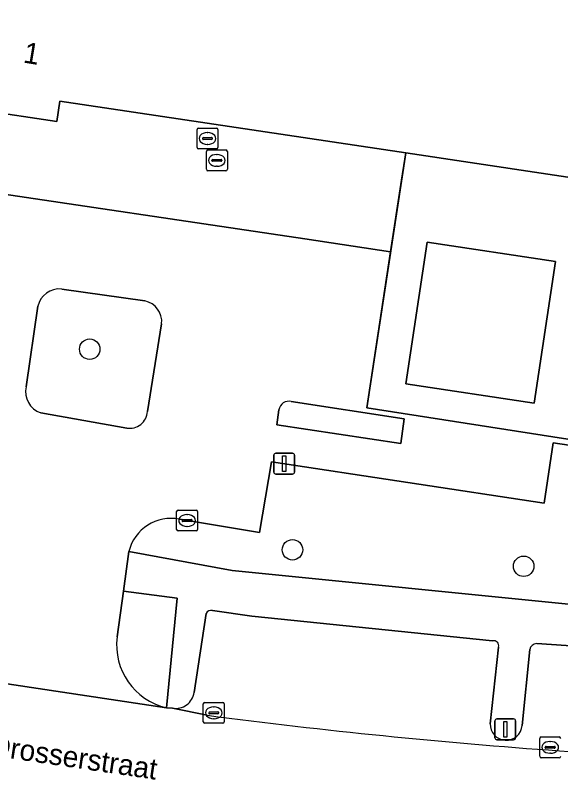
# Model space of a CAD drawing. Extents: x 161084 to 161928, y 385354 to 386522.
# Drawn here: x 161701.93 to 161727.98, y 385640.67 to 385677.19 of the extents above; entities that cross this region are included whole.
import ezdxf

# ---------------------------------------------------------------- set-up
doc = ezdxf.new("R2010")
doc.units = 0
for name, color, linetype in [('IMGEO_Boom', 7, 'Continuous'), ('IMGEO_Erf', 7, 'Continuous'), ('IMGEO_Groenvoorziening', 7, 'Continuous'), ('IMGEO_Kolk', 7, 'Continuous'), ('IMGEO_Lichtmast', 7, 'Continuous'), ('IMGEO_Openbare_ruimte_label', 7, 'Continuous'), ('IMGEO_Pand', 7, 'Continuous'), ('IMGEO_Pand_nummerreeks', 7, 'Continuous'), ('IMGEO_Pand_overbouw', 7, 'Continuous'), ('IMGEO_Parkeervlak_open', 7, 'Continuous'), ('IMGEO_Rijbaan_lokaal_open', 7, 'Continuous'), ('IMGEO_Rioolput', 7, 'Continuous'), ('IMGEO_Voetpad_open', 7, 'Continuous')]:
    doc.layers.add(name, color=color, linetype=linetype)

msp = doc.modelspace()

# ---------------------------------------------------------------- linework, layer by layer
at = {"layer": 'IMGEO_Boom'}
for centre in [(161705.484, 385661.237), (161715.166, 385651.653), (161726.208, 385650.868)]:
    msp.add_circle(centre, 0.489, dxfattribs=at)
at = {"layer": 'IMGEO_Erf'}
msp.add_lwpolyline([(161694.988, 385676.596), (161677.793, 385679.285), (161677.26, 385679.369), (161676.969, 385677.435), (161666.01, 385679.104), (161669.817, 385704.067), (161665.957, 385704.625), (161669.834, 385729.754), (161744.697, 385718.205), (161742.728, 385705.567), (161741.317, 385696.504), (161740.284, 385689.872), (161738.873, 385680.809), (161736.903, 385668.161), (161720.576, 385670.614), (161720.376, 385669.307), (161719.852, 385665.889), (161718.711, 385658.441), (161735.46, 385655.823), (161737.164, 385666.73), (161737.345, 385667.888), (161750.131, 385665.883), (161763.865, 385663.771)], dxfattribs=at)
msp.add_lwpolyline([(161721.597, 385666.348), (161727.728, 385665.425), (161726.71, 385658.662), (161720.579, 385659.585)], close=True, dxfattribs=at)
at = {"layer": 'IMGEO_Groenvoorziening'}
for points in [[(161708.112, 385663.541), (161704.146, 385664.112)], [(161703.005, 385663.287), (161702.451, 385659.445)], [(161708.242, 385658.253), (161708.92, 385662.456)], [(161720.502, 385657.909), (161715.102, 385658.745)], [(161703.152, 385658.202), (161707.254, 385657.468)], [(161714.524, 385658.343), (161714.415, 385657.624), (161720.337, 385656.733), (161720.502, 385657.909)], [(161746.296, 385653.272), (161734.97, 385653.181), (161735.33, 385655.62), (161727.616, 385656.762), (161727.186, 385653.884), (161714.168, 385655.862), (161713.594, 385652.48), (161709.775, 385653.114)], [(161707.348, 385651.572), (161712.28, 385650.66), (161728.98, 385648.987), (161741.816, 385648.343), (161742.386, 385647.712), (161742.868, 385647.674), (161742.967, 385643.984), (161743.694, 385643.971), (161744.666, 385641.771)], [(161709.668, 385649.349), (161707.091, 385649.679), (161706.792, 385647.489)], [(161709.144, 385644.109), (161709.668, 385649.349)]]:
    msp.add_lwpolyline(points, dxfattribs=at)
for centre, radius, start, end in [((161704.034, 385663.065), 1.053, 83.9149, 167.8227), ((161707.922, 385662.556), 1.003, 354.2576, 79.0925), ((161703.461, 385659.195), 1.04, 166.1154, 252.7269), ((161715.006, 385658.267), 0.488, 78.6376, 170.9998), ((161707.384, 385658.319), 0.861, 261.331, 355.6057), ((161709.379, 385651.057), 2.095, 79.0946, 165.7653), ((161709.848, 385647.107), 3.079, 172.8733, 256.7916)]:
    msp.add_arc(centre, radius, start, end, dxfattribs=at)
at = {"layer": 'IMGEO_Kolk'}
for p, q in [((161709.635, 385652.628), (161709.635, 385653.48)), ((161709.71, 385653.554), (161710.562, 385653.554)), ((161710.636, 385653.48), (161710.636, 385652.628)), ((161709.894, 385653.048), (161709.894, 385653.06)), ((161709.937, 385653.097), (161710.335, 385653.097)), ((161710.123, 385653.334), (161710.148, 385653.334)), ((161710.378, 385653.06), (161710.378, 385653.048)), ((161710.332, 385653.011), (161709.934, 385653.011)), ((161710.146, 385652.774), (161710.121, 385652.774)), ((161710.562, 385652.554), (161709.71, 385652.554)), ((161710.91, 385643.439), (161710.91, 385644.291)), ((161710.985, 385644.365), (161711.837, 385644.365)), ((161711.911, 385644.291), (161711.911, 385643.439)), ((161711.212, 385643.908), (161711.61, 385643.908)), ((161711.398, 385644.145), (161711.423, 385644.145)), ((161711.169, 385643.859), (161711.169, 385643.871)), ((161711.607, 385643.822), (161711.209, 385643.822)), ((161711.421, 385643.585), (161711.396, 385643.585)), ((161711.653, 385643.871), (161711.653, 385643.859)), ((161711.837, 385643.365), (161710.985, 385643.365)), ((161726.976, 385641.79), (161726.976, 385642.642)), ((161727.051, 385642.716), (161727.903, 385642.716)), ((161727.464, 385642.496), (161727.489, 385642.496)), ((161727.235, 385642.21), (161727.235, 385642.222)), ((161727.673, 385642.173), (161727.275, 385642.173)), ((161727.278, 385642.259), (161727.676, 385642.259)), ((161727.719, 385642.222), (161727.719, 385642.21)), ((161727.903, 385641.716), (161727.051, 385641.716)), ((161727.487, 385641.936), (161727.462, 385641.936))]:
    msp.add_line(p, q, dxfattribs=at)
for points in [[(161709.635, 385652.628), (161709.635, 385653.48)], [(161709.71, 385653.554), (161710.562, 385653.554)], [(161710.636, 385653.48), (161710.636, 385652.628)], [(161710.562, 385652.554), (161709.71, 385652.554)], [(161710.91, 385643.439), (161710.91, 385644.291)], [(161710.985, 385644.365), (161711.837, 385644.365)], [(161711.911, 385644.291), (161711.911, 385643.439)], [(161711.837, 385643.365), (161710.985, 385643.365)], [(161726.976, 385641.79), (161726.976, 385642.642)], [(161727.051, 385642.716), (161727.903, 385642.716)], [(161727.903, 385641.716), (161727.051, 385641.716)]]:
    msp.add_lwpolyline(points, dxfattribs=at)
for centre, radius, start, end in [((161709.712, 385653.478), 0.0765, 91.552, 178.448), ((161709.712, 385653.478), 0.0765, 91.552, 178.448), ((161710.56, 385653.478), 0.0765, 1.552, 88.448), ((161710.56, 385653.478), 0.0765, 1.552, 88.448), ((161709.934, 385653.057), 0.0403, 85.8775, 175.7526), ((161709.931, 385653.047), 0.0366, 178.938, 274.7102), ((161710.335, 385653.054), 0.043, 264.8664, 352.4533), ((161710.339, 385653.059), 0.0386, 1.7309, 96.639), ((161709.712, 385652.63), 0.0765, 181.552, 268.448), ((161709.712, 385652.63), 0.0765, 181.552, 268.448), ((161710.56, 385652.63), 0.0765, 271.552, 358.448), ((161710.56, 385652.63), 0.0765, 271.552, 358.448), ((161710.987, 385644.289), 0.0765, 91.552, 178.448), ((161710.987, 385644.289), 0.0765, 91.552, 178.448), ((161711.835, 385644.289), 0.0765, 1.552, 88.448), ((161711.835, 385644.289), 0.0765, 1.552, 88.448), ((161711.209, 385643.868), 0.0403, 85.8775, 175.7526), ((161711.614, 385643.87), 0.0386, 1.7309, 96.639), ((161711.206, 385643.858), 0.0366, 178.938, 274.7102), ((161711.61, 385643.865), 0.043, 264.8664, 352.4533), ((161710.987, 385643.441), 0.0765, 181.552, 268.448), ((161710.987, 385643.441), 0.0765, 181.552, 268.448), ((161711.835, 385643.441), 0.0765, 271.552, 358.448), ((161711.835, 385643.441), 0.0765, 271.552, 358.448), ((161727.053, 385642.64), 0.0765, 91.552, 178.448), ((161727.053, 385642.64), 0.0765, 91.552, 178.448), ((161727.901, 385642.64), 0.0765, 1.552, 88.448), ((161727.901, 385642.64), 0.0765, 1.552, 88.448), ((161727.275, 385642.219), 0.0403, 85.8775, 175.7526), ((161727.272, 385642.209), 0.0366, 178.938, 274.7102), ((161727.676, 385642.216), 0.043, 264.8664, 352.4533), ((161727.68, 385642.221), 0.0386, 1.7309, 96.639), ((161727.053, 385641.792), 0.0765, 181.552, 268.448), ((161727.053, 385641.792), 0.0765, 181.552, 268.448), ((161727.901, 385641.792), 0.0765, 271.552, 358.448), ((161727.901, 385641.792), 0.0765, 271.552, 358.448)]:
    msp.add_arc(centre, radius, start, end, dxfattribs=at)
for centre, major_axis, ratio, start_param, end_param in [((161710.122, 385653.054), (-0.387, 0.002), 0.722429, 4.712389, 7.853982), ((161710.147, 385653.054), (-0.39, 0.002), 0.717154, 1.570796, 4.712389), ((161711.397, 385643.865), (-0.387, 0.002), 0.722429, 4.712389, 7.853982), ((161711.422, 385643.865), (-0.39, 0.002), 0.717154, 1.570796, 4.712389), ((161727.463, 385642.216), (-0.387, 0.002), 0.722429, 4.712389, 7.853982), ((161727.488, 385642.216), (-0.39, 0.002), 0.717154, 1.570796, 4.712389)]:
    msp.add_ellipse(centre, major_axis=major_axis, ratio=ratio, start_param=start_param, end_param=end_param, dxfattribs=at)
at = {"layer": 'IMGEO_Lichtmast'}
for p, q in [((161714.275, 385655.37), (161714.275, 385656.17)), ((161714.275, 385656.17), (161714.275, 385655.37)), ((161714.375, 385656.27), (161715.165, 385656.27)), ((161715.165, 385656.27), (161714.375, 385656.27)), ((161715.265, 385656.17), (161715.265, 385655.37)), ((161715.265, 385655.37), (161715.265, 385656.17)), ((161715.165, 385655.27), (161714.375, 385655.27)), ((161714.375, 385655.27), (161715.165, 385655.27)), ((161724.935, 385643.578), (161725.725, 385643.578)), ((161725.725, 385643.578), (161724.935, 385643.578)), ((161724.835, 385642.678), (161724.835, 385643.478)), ((161724.835, 385643.478), (161724.835, 385642.678)), ((161725.825, 385643.478), (161725.825, 385642.678)), ((161725.825, 385642.678), (161725.825, 385643.478)), ((161725.725, 385642.578), (161724.935, 385642.578)), ((161724.935, 385642.578), (161725.725, 385642.578))]:
    msp.add_line(p, q, dxfattribs=at)
for points in [[(161714.695, 385656.145), (161714.845, 385656.145), (161714.845, 385655.395), (161714.695, 385655.395), (161714.695, 385656.145)], [(161725.255, 385643.453), (161725.405, 385643.453), (161725.405, 385642.703), (161725.255, 385642.703), (161725.255, 385643.453)]]:
    msp.add_lwpolyline(points, dxfattribs=at)
for centre, start, end in [((161714.375, 385656.17), 90, 180), ((161714.375, 385656.17), 90, 180), ((161715.165, 385656.17), 0, 90), ((161715.165, 385656.17), 360, 90), ((161714.375, 385655.37), 180, 270), ((161714.375, 385655.37), 180, 270), ((161715.165, 385655.37), 270, 0), ((161715.165, 385655.37), 270, 0), ((161724.935, 385643.478), 90, 180), ((161724.935, 385643.478), 90, 180), ((161725.725, 385643.478), 0, 90), ((161725.725, 385643.478), 360, 90), ((161724.935, 385642.678), 180, 270), ((161724.935, 385642.678), 180, 270), ((161725.725, 385642.678), 270, 0), ((161725.725, 385642.678), 270, 0)]:
    msp.add_arc(centre, 0.1, start, end, dxfattribs=at)
at = {"layer": 'IMGEO_Pand'}
for points in [[(161736.903, 385668.161), (161738.873, 385680.809), (161740.284, 385689.872), (161741.317, 385696.504), (161742.728, 385705.567), (161744.697, 385718.205), (161669.834, 385729.754), (161665.957, 385704.625), (161669.817, 385704.067), (161666.01, 385679.104), (161676.969, 385677.435), (161677.26, 385679.369), (161677.793, 385679.285), (161694.988, 385676.596), (161700.733, 385675.68), (161700.279, 385672.662), (161703.918, 385672.115), (161704.065, 385673.094), (161720.576, 385670.614)], [(161720.579, 385659.585), (161726.71, 385658.662), (161727.728, 385665.425), (161721.597, 385666.348)]]:
    msp.add_lwpolyline(points, close=True, dxfattribs=at)
at = {"layer": 'IMGEO_Pand_overbouw'}
msp.add_lwpolyline([(161754.956, 385694.462), (161741.317, 385696.504), (161740.284, 385689.872), (161754.002, 385687.818), (161752.458, 385678.775), (161738.873, 385680.809), (161736.903, 385668.161), (161720.576, 385670.614), (161718.711, 385658.441), (161735.46, 385655.823), (161737.164, 385666.73), (161737.345, 385667.888), (161750.131, 385665.883), (161763.865, 385663.771)], dxfattribs=at)
msp.add_lwpolyline([(161720.579, 385659.585), (161721.597, 385666.348), (161727.728, 385665.425), (161726.71, 385658.662)], close=True, dxfattribs=at)
at = {"layer": 'IMGEO_Parkeervlak_open'}
for points in [[(161724.722, 385647.3), (161713.233, 385648.48), (161711.344, 385648.748)], [(161711.039, 385648.612), (161710.472, 385644.84)], [(161724.612, 385643.345), (161725.012, 385647.005)], [(161726.502, 385646.884), (161726.135, 385643.26)], [(161741.243, 385646.284), (161739.945, 385646.291), (161726.831, 385647.171)], [(161709.434, 385644.091), (161711.096, 385643.746)]]:
    msp.add_lwpolyline(points, dxfattribs=at)
for centre, radius, start, end in [((161711.282, 385648.477), 0.278, 77.1101, 150.9542), ((161724.783, 385647.07), 0.238, 344.0339, 104.9867), ((161726.842, 385646.826), 0.345, 91.803, 170.396), ((161709.594, 385644.963), 0.886, 259.5745, 352.0524), ((161748.374, 385929.478), 288.153, 262.56679, 265.93045), ((161725.374, 385643.32), 0.763, 178.0993, 355.5119), ((161743.652, 385812.553), 171.226, 264.72985, 269.56988)]:
    msp.add_arc(centre, radius, start, end, dxfattribs=at)
at = {"layer": 'IMGEO_Rijbaan_lokaal_open'}
for points in [[(161757.768, 385662.596), (161758.092, 385664.452), (161763.767, 385663.605), (161763.865, 385663.771), (161750.131, 385665.883), (161737.345, 385667.888), (161737.164, 385666.73), (161735.46, 385655.823), (161718.711, 385658.441), (161719.852, 385665.889), (161715.76, 385666.514), (161699.234, 385668.959), (161697.296, 385655.089), (161699.781, 385654.73)], [(161704.146, 385664.112), (161708.112, 385663.541)], [(161702.451, 385659.445), (161703.005, 385663.287)], [(161708.92, 385662.456), (161708.242, 385658.253)], [(161715.102, 385658.745), (161720.502, 385657.909), (161720.337, 385656.733)], [(161707.254, 385657.468), (161703.152, 385658.202)], [(161720.337, 385656.733), (161714.415, 385657.624), (161714.524, 385658.343)], [(161709.775, 385653.114), (161713.594, 385652.48), (161714.168, 385655.862), (161727.186, 385653.884), (161727.616, 385656.762), (161735.33, 385655.62), (161734.97, 385653.181), (161746.296, 385653.272)], [(161706.792, 385647.489), (161707.091, 385649.679), (161707.348, 385651.572)], [(161711.096, 385643.746), (161709.434, 385644.091), (161709.144, 385644.109), (161698.043, 385645.779), (161697.814, 385645.813), (161697.438, 385645.9), (161683.589, 385648.103)], [(161698.043, 385645.779), (161709.144, 385644.109)]]:
    msp.add_lwpolyline(points, dxfattribs=at)
for centre, radius, start, end in [((161704.034, 385663.065), 1.053, 83.9149, 167.8227), ((161707.922, 385662.556), 1.003, 354.2576, 79.0925), ((161703.461, 385659.195), 1.04, 166.1154, 252.7269), ((161715.006, 385658.267), 0.488, 78.6376, 170.9998), ((161707.384, 385658.319), 0.861, 261.331, 355.6057), ((161709.379, 385651.057), 2.095, 79.0946, 165.7653), ((161709.848, 385647.107), 3.079, 172.8733, 256.7916), ((161748.374, 385929.478), 288.153, 262.56679, 265.93045), ((161743.652, 385812.553), 171.226, 264.72985, 269.56988)]:
    msp.add_arc(centre, radius, start, end, dxfattribs=at)
at = {"layer": 'IMGEO_Rioolput'}
for p, q in [((161710.609, 385670.877), (161710.609, 385671.729)), ((161710.684, 385671.803), (161711.536, 385671.803)), ((161711.61, 385671.729), (161711.61, 385670.877)), ((161710.868, 385671.297), (161710.868, 385671.309)), ((161710.911, 385671.346), (161711.309, 385671.346)), ((161711.097, 385671.583), (161711.122, 385671.583)), ((161711.352, 385671.309), (161711.352, 385671.297)), ((161711.306, 385671.26), (161710.908, 385671.26)), ((161711.12, 385671.023), (161711.095, 385671.023)), ((161711.536, 385670.803), (161710.684, 385670.803)), ((161711.056, 385669.831), (161711.056, 385670.683)), ((161711.131, 385670.757), (161711.983, 385670.757)), ((161712.057, 385670.683), (161712.057, 385669.831)), ((161711.315, 385670.251), (161711.315, 385670.263)), ((161711.753, 385670.214), (161711.355, 385670.214)), ((161711.358, 385670.3), (161711.756, 385670.3)), ((161711.544, 385670.537), (161711.569, 385670.537)), ((161711.799, 385670.263), (161711.799, 385670.251)), ((161711.567, 385669.977), (161711.542, 385669.977)), ((161711.983, 385669.757), (161711.131, 385669.757))]:
    msp.add_line(p, q, dxfattribs=at)
for points in [[(161710.609, 385670.877), (161710.609, 385671.729)], [(161710.684, 385671.803), (161711.536, 385671.803)], [(161711.61, 385671.729), (161711.61, 385670.877)], [(161711.536, 385670.803), (161710.684, 385670.803)], [(161711.056, 385669.831), (161711.056, 385670.683)], [(161711.131, 385670.757), (161711.983, 385670.757)], [(161712.057, 385670.683), (161712.057, 385669.831)], [(161711.983, 385669.757), (161711.131, 385669.757)]]:
    msp.add_lwpolyline(points, dxfattribs=at)
for centre, radius, start, end in [((161710.686, 385671.727), 0.0765, 91.552, 178.448), ((161710.686, 385671.727), 0.0765, 91.552, 178.448), ((161711.534, 385671.727), 0.0765, 1.552, 88.448), ((161711.534, 385671.727), 0.0765, 1.552, 88.448), ((161710.908, 385671.306), 0.0403, 85.8775, 175.7526), ((161710.905, 385671.296), 0.0366, 178.938, 274.7102), ((161711.309, 385671.303), 0.043, 264.8664, 352.4533), ((161711.313, 385671.308), 0.0386, 1.7309, 96.639), ((161710.686, 385670.879), 0.0765, 181.552, 268.448), ((161710.686, 385670.879), 0.0765, 181.552, 268.448), ((161711.133, 385670.681), 0.0765, 91.552, 178.448), ((161711.133, 385670.681), 0.0765, 91.552, 178.448), ((161711.534, 385670.879), 0.0765, 271.552, 358.448), ((161711.534, 385670.879), 0.0765, 271.552, 358.448), ((161711.981, 385670.681), 0.0765, 1.552, 88.448), ((161711.981, 385670.681), 0.0765, 1.552, 88.448), ((161711.355, 385670.26), 0.0403, 85.8775, 175.7526), ((161711.352, 385670.25), 0.0366, 178.938, 274.7102), ((161711.756, 385670.257), 0.043, 264.8664, 352.4533), ((161711.76, 385670.262), 0.0386, 1.7309, 96.639), ((161711.133, 385669.833), 0.0765, 181.552, 268.448), ((161711.133, 385669.833), 0.0765, 181.552, 268.448), ((161711.981, 385669.833), 0.0765, 271.552, 358.448), ((161711.981, 385669.833), 0.0765, 271.552, 358.448)]:
    msp.add_arc(centre, radius, start, end, dxfattribs=at)
for centre, major_axis, ratio, start_param, end_param in [((161711.096, 385671.303), (-0.387, 0.002), 0.722429, 4.712389, 7.853982), ((161711.121, 385671.303), (-0.39, 0.002), 0.717154, 1.570796, 4.712389), ((161711.543, 385670.257), (-0.387, 0.002), 0.722429, 4.712389, 7.853982), ((161711.568, 385670.257), (-0.39, 0.002), 0.717154, 1.570796, 4.712389)]:
    msp.add_ellipse(centre, major_axis=major_axis, ratio=ratio, start_param=start_param, end_param=end_param, dxfattribs=at)
at = {"layer": 'IMGEO_Voetpad_open'}
msp.add_lwpolyline([(161704.065, 385673.094), (161703.918, 385672.115), (161700.279, 385672.662), (161700.733, 385675.68), (161694.988, 385676.596), (161694.012, 385673.375), (161693.233, 385670.8), (161692.99, 385669.778), (161699.234, 385668.959), (161715.76, 385666.514), (161719.852, 385665.889), (161720.376, 385669.307), (161720.576, 385670.614)], close=True, dxfattribs=at)
for points in [[(161744.666, 385641.771), (161743.694, 385643.971), (161742.967, 385643.984), (161742.868, 385647.674), (161742.386, 385647.712), (161741.816, 385648.343), (161728.98, 385648.987), (161712.28, 385650.66), (161707.348, 385651.572), (161707.091, 385649.679), (161709.668, 385649.349), (161709.144, 385644.109), (161709.434, 385644.091)], [(161711.344, 385648.748), (161713.233, 385648.48), (161724.722, 385647.3)], [(161710.472, 385644.84), (161711.039, 385648.612)], [(161725.012, 385647.005), (161724.612, 385643.345)], [(161726.135, 385643.26), (161726.502, 385646.884)], [(161726.831, 385647.171), (161739.945, 385646.291), (161741.243, 385646.284)]]:
    msp.add_lwpolyline(points, dxfattribs=at)
for centre, radius, start, end in [((161711.282, 385648.477), 0.278, 77.1101, 150.9542), ((161724.783, 385647.07), 0.238, 344.0339, 104.9867), ((161726.842, 385646.826), 0.345, 91.803, 170.396), ((161709.594, 385644.963), 0.886, 259.5745, 352.0524), ((161725.374, 385643.32), 0.763, 178.0993, 355.5119)]:
    msp.add_arc(centre, radius, start, end, dxfattribs=at)

# ---------------------------------------------------------------- texts
at = {"layer": 'IMGEO_Openbare_ruimte_label'}
msp.add_text('Drosserstraat', height=1, rotation=351.6591, dxfattribs=at).set_placement((161700.687, 385641.836))
at = {"layer": 'IMGEO_Pand_nummerreeks'}
msp.add_text('1', height=1, rotation=350.7641, dxfattribs=at).set_placement((161702.274, 385674.936))

doc.saveas('drawing.dxf')
